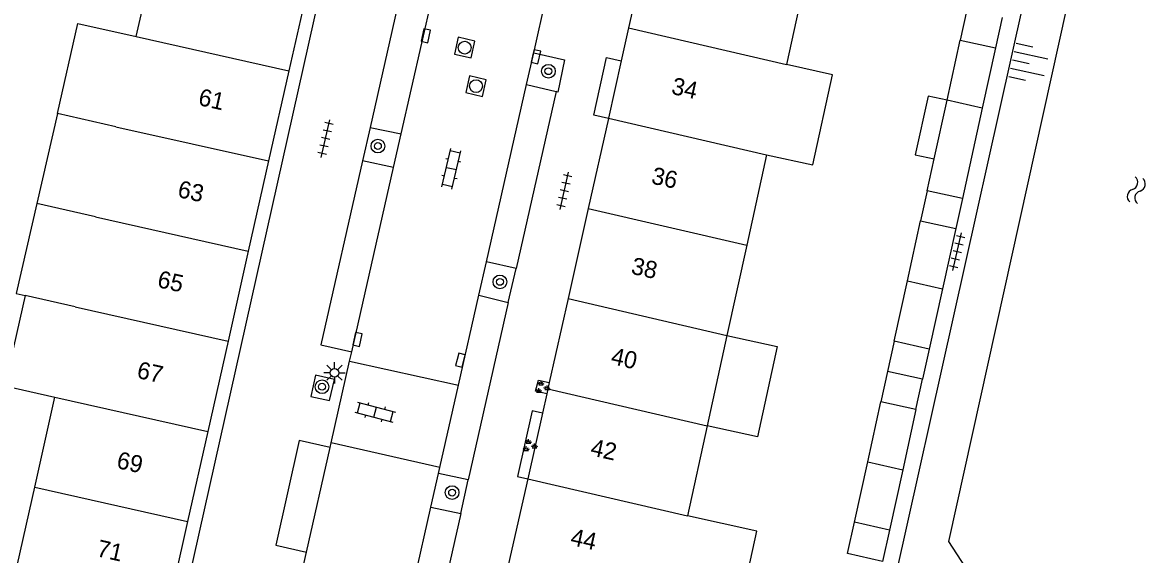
# Model space of a CAD drawing. Extents: x 128999 to 131010, y 395498 to 399007.
# Drawn here: x 129312.9 to 129378.5, y 398692 to 398723.1 of the extents above; entities that cross this region are included whole.
import ezdxf

# ---------------------------------------------------------------- set-up
doc = ezdxf.new("R2010")
doc.units = 0
for name, color, linetype in [('gg-anno-huisnummerreeks BGT', 7, 'Continuous'), ('gg-bbg-gedigitaliseerde bebouwing', 7, 'Continuous'), ('gg-bbg-gedigitaliseerde bijgebouw', 7, 'Continuous'), ('gg-bbg-hoofdgebouw', 7, 'Continuous'), ('gg-bbg-luifel en loopbrug', 7, 'Continuous'), ('gg-bbg-tussenscheiding', 7, 'Continuous'), ('gg-knt-bovenkant onderkant talud', 7, 'Continuous'), ('gg-knt-verharding', 7, 'Continuous'), ('gg-knt-verharding nz', 7, 'Continuous'), ('gg-kntw-beschoeiing', 7, 'Continuous'), ('gt-symb-boom', 7, 'Continuous'), ('gt-symb-groenvak', 7, 'Continuous'), ('gt-symb-klinker verharding', 7, 'Continuous'), ('gt-symb-kolk', 7, 'Continuous'), ('gt-symb-lichtmast', 7, 'Continuous'), ('gt-symb-rioolschacht', 7, 'Continuous'), ('gt-symb-talud symbool', 7, 'Continuous'), ('gt-symb-tegel verharding', 7, 'Continuous'), ('gt-symb-watersymbool', 7, 'Continuous')]:
    doc.layers.add(name, color=color, linetype=linetype)

# ---------------------------------------------------------------- blocks, each defined once
blk = doc.blocks.new('gt0-WA')
at = {"layer": 'gt-symb-watersymbool'}
for centre, start, end in [((-0.323, 0.022), 28.07249, 151.92751), ((0.427, 0.422), 208.07248, 331.92751), ((-0.323, -0.428), 28.07249, 151.92751), ((0.427, -0.028), 208.07248, 331.92751)]:
    blk.add_arc(centre, 0.425, start, end, dxfattribs=at)
blk = doc.blocks.new('gt0-TALUD_1')
at = {"layer": 'gt-symb-talud symbool'}
for p, q in [((-1, -1), (-1, 0)), ((-0.5, -2), (-0.5, 0)), ((0, -1), (0, 0)), ((0.5, -2), (0.5, 0)), ((1, -1), (1, 0))]:
    blk.add_line(p, q, dxfattribs=at)
blk = doc.blocks.new('gt0-TEG1')
at = {"layer": 'gt-symb-tegel verharding'}
for p, q in [((-1.125, 0), (1.125, 0)), ((-0.9, -0.25), (-0.9, 0.25)), ((-0.45, -0.25), (-0.45, 0.25)), ((0, -0.25), (0, 0.25)), ((0.45, -0.25), (0.45, 0.25)), ((0.9, -0.25), (0.9, 0.25))]:
    blk.add_line(p, q, dxfattribs=at)
blk = doc.blocks.new('gt0-GRVAK')
at = {"layer": 'gt-symb-groenvak'}
for p, q in [((-0.11, 0.189), (-0.228, 0.24)), ((-0.182, 0.153), (0.088, 0.153)), ((-0.091, 0.211), (-0.156, 0.322)), ((-0.047, 0.214), (-0.047, 0.393)), ((-0.004, 0.211), (0.061, 0.322)), ((0.015, 0.189), (0.133, 0.24)), ((0.262, -0.052), (0.197, 0.059)), ((0.305, -0.049), (0.305, 0.13)), ((0.349, -0.052), (0.414, 0.059)), ((-0.245, -0.228), (-0.363, -0.177)), ((-0.318, -0.264), (-0.047, -0.264)), ((-0.226, -0.206), (-0.291, -0.095)), ((-0.183, -0.203), (-0.183, -0.024)), ((-0.139, -0.206), (-0.074, -0.095)), ((-0.12, -0.228), (-0.002, -0.177)), ((0.243, -0.074), (0.125, -0.023)), ((0.17, -0.11), (0.441, -0.11)), ((0.368, -0.074), (0.486, -0.023))]:
    blk.add_line(p, q, dxfattribs=at)
blk = doc.blocks.new('gt0-RS')
at = {"layer": 'gt-symb-rioolschacht'}
blk.add_lwpolyline([(-0.5, -0.5), (0.5, -0.5), (0.5, 0.5), (-0.5, 0.5)], close=True, dxfattribs=at)
blk.add_circle((0, 0), 0.375, dxfattribs=at)
blk = doc.blocks.new('gt0-KOLK')
at = {"layer": 'gt-symb-kolk'}
blk.add_lwpolyline([(0, 0), (0.375, 0), (0.375, 0.4), (-0.375, 0.4), (-0.375, 0), (0, 0)], dxfattribs=at)
blk = doc.blocks.new('gt0-BOOM')
at = {"layer": 'gt-symb-boom'}
for radius in [0.4, 0.2]:
    blk.add_circle((0, 0), radius, dxfattribs=at)
blk = doc.blocks.new('gt0-KL1')
at = {"layer": 'gt-symb-klinker verharding'}
for p, q in [((-1.15, 0.3), (1.15, 0.3)), ((-1, -0.3), (-1, 0.3)), ((-0.5, 0.3), (-0.5, 0.45)), ((0, -0.3), (0, 0.3)), ((0.5, 0.3), (0.5, 0.45)), ((1, -0.3), (1, 0.3)), ((-1.15, -0.3), (1.15, -0.3)), ((-0.5, -0.45), (-0.5, -0.3)), ((0.5, -0.45), (0.5, -0.3))]:
    blk.add_line(p, q, dxfattribs=at)
blk = doc.blocks.new('gt0-LMAST')
at = {"layer": 'gt-symb-lichtmast'}
for p, q in [((-0.182, 0.173), (-0.447, 0.438)), ((-0.005, 0.246), (-0.005, 0.621)), ((0.172, 0.173), (0.437, 0.438)), ((-0.255, -0.004), (-0.63, -0.004)), ((-0.182, -0.181), (-0.447, -0.446)), ((-0.005, -0.254), (-0.005, -0.629)), ((0.437, -0.446), (0.172, -0.181)), ((0.245, -0.004), (0.62, -0.004))]:
    blk.add_line(p, q, dxfattribs=at)
blk.add_circle((-0.005, -0.004), 0.25, dxfattribs=at)

msp = doc.modelspace()

# ---------------------------------------------------------------- linework, layer by layer
at = {"layer": 'gg-bbg-gedigitaliseerde bebouwing'}
for p, q in [((129319.534, 398722.279), (129320.721, 398727.546)), ((129358.644, 398725.903), (129357.487, 398720.635)), ((129314.925, 398717.789), (129313.728, 398712.529)), ((129356.331, 398715.365), (129355.173, 398710.088)), ((129355.173, 398710.088), (129354.016, 398704.818)), ((129354.016, 398704.818), (129352.859, 398699.548)), ((129313.603, 398695.959), (129314.788, 398701.218)), ((129352.859, 398699.548), (129351.703, 398694.279)), ((129312.415, 398690.689), (129313.603, 398695.959))]:
    msp.add_line(p, q, dxfattribs=at)
for points in [[(129314.925, 398717.789), (129316.118, 398723.029), (129319.534, 398722.279)], [(129356.331, 398715.365), (129359.021, 398714.777), (129360.173, 398720.048), (129357.487, 398720.635)], [(129313.728, 398712.529), (129312.53, 398707.266), (129313.047, 398707.148)], [(129313.047, 398707.148), (129311.861, 398701.876), (129314.788, 398701.218)], [(129354.564, 398687.951), (129355.757, 398693.389), (129351.703, 398694.279)]]:
    msp.add_lwpolyline(points, dxfattribs=at)
at = {"layer": 'gg-bbg-gedigitaliseerde bijgebouw'}
for p, q in [((129366.86, 398718.55), (129367.63, 398722.067)), ((129367.63, 398722.067), (129369.693, 398721.615)), ((129369.693, 398721.615), (129368.92, 398718.1)), ((129366.111, 398715.131), (129366.86, 398718.55)), ((129368.92, 398718.1), (129367.76, 398712.82)), ((129365.703, 398713.269), (129366.111, 398715.131)), ((129367.76, 398712.82), (129365.703, 398713.269)), ((129364.548, 398708), (129365.319, 398711.517)), ((129365.319, 398711.517), (129367.375, 398711.067)), ((129367.375, 398711.067), (129366.599, 398707.54)), ((129363.776, 398704.475), (129364.548, 398708)), ((129366.599, 398707.54), (129365.826, 398704.024)), ((129365.826, 398704.024), (129363.776, 398704.475)), ((129362.232, 398697.43), (129363.003, 398700.946)), ((129365.049, 398700.487), (129363.003, 398700.946)), ((129365.049, 398700.487), (129364.276, 398696.971)), ((129361.461, 398693.913), (129362.232, 398697.43)), ((129364.276, 398696.971), (129363.503, 398693.455)), ((129363.503, 398693.455), (129361.461, 398693.913))]:
    msp.add_line(p, q, dxfattribs=at)
at = {"layer": 'gg-bbg-hoofdgebouw'}
for p, q in [((129329.63, 398725.55), (129328.442, 398720.269)), ((129348.638, 398724.402), (129348.275, 398722.781)), ((129348.275, 398722.781), (129347.843, 398720.852)), ((129347.843, 398720.852), (129347.096, 398717.511)), ((129328.442, 398720.269), (129327.259, 398715.01)), ((129347.09, 398717.484), (129345.917, 398712.241)), ((129347.096, 398717.511), (129347.09, 398717.484)), ((129327.259, 398715.01), (129326.074, 398709.739)), ((129345.917, 398712.241), (129344.738, 398706.971)), ((129326.074, 398709.739), (129324.891, 398704.48)), ((129344.738, 398706.971), (129343.639, 398702.063)), ((129324.891, 398704.48), (129323.705, 398699.209)), ((129343.639, 398702.063), (129343.558, 398701.7)), ((129343.494, 398701.414), (129343.24, 398700.281)), ((129343.558, 398701.7), (129343.494, 398701.414)), ((129343.24, 398700.281), (129342.382, 398696.446)), ((129323.705, 398699.209), (129322.522, 398693.95)), ((129342.381, 398696.44), (129341.27, 398691.472)), ((129342.382, 398696.446), (129342.381, 398696.44)), ((129322.522, 398693.95), (129321.338, 398688.69))]:
    msp.add_line(p, q, dxfattribs=at)
at = {"layer": 'gg-bbg-luifel en loopbrug'}
for p, q in [((129368.019, 398723.84), (129367.63, 398722.067)), ((129370.083, 398723.389), (129369.693, 398721.615)), ((129365.703, 398713.269), (129365.319, 398711.517)), ((129367.76, 398712.82), (129367.375, 398711.067)), ((129363.776, 398704.475), (129363.391, 398702.718)), ((129365.826, 398704.024), (129365.438, 398702.259)), ((129363.391, 398702.718), (129363.003, 398700.946)), ((129365.438, 398702.259), (129363.391, 398702.718)), ((129365.049, 398700.487), (129365.438, 398702.259)), ((129363.503, 398693.455), (129363.1, 398691.62))]:
    msp.add_line(p, q, dxfattribs=at)
for points in [[(129366.86, 398718.55), (129365.755, 398718.793), (129365.004, 398715.374), (129366.111, 398715.131)], [(129354.016, 398704.818), (129356.946, 398704.175), (129355.789, 398698.905), (129352.859, 398699.548)], [(129363.1, 398691.62), (129361.06, 398692.08), (129361.461, 398693.913)]]:
    msp.add_lwpolyline(points, dxfattribs=at)
at = {"layer": 'gg-bbg-tussenscheiding'}
for p, q in [((129348.275, 398722.781), (129357.487, 398720.635)), ((129319.534, 398722.279), (129328.442, 398720.269)), ((129368.92, 398718.1), (129366.86, 398718.55)), ((129318.347, 398717.01), (129314.925, 398717.789)), ((129347.096, 398717.511), (129356.331, 398715.365)), ((129318.347, 398717.01), (129327.259, 398715.01)), ((129317.15, 398711.75), (129313.728, 398712.529)), ((129345.917, 398712.241), (129355.173, 398710.088)), ((129317.15, 398711.75), (129326.074, 398709.739)), ((129364.548, 398708), (129366.599, 398707.54)), ((129315.97, 398706.49), (129313.047, 398707.148)), ((129344.738, 398706.971), (129354.016, 398704.818)), ((129315.97, 398706.49), (129324.891, 398704.48)), ((129343.558, 398701.7), (129352.859, 398699.548)), ((129314.788, 398701.218), (129323.705, 398699.209)), ((129362.232, 398697.43), (129364.276, 398696.971)), ((129342.381, 398696.44), (129351.703, 398694.279)), ((129313.603, 398695.959), (129322.522, 398693.95))]:
    msp.add_line(p, q, dxfattribs=at)
at = {"layer": 'gg-knt-bovenkant onderkant talud'}
msp.add_lwpolyline([(129363.271, 398676.39), (129365.844, 398687.868), (129363.897, 398690.865), (129373.986, 398736.202), (129373.223, 398737.677)], dxfattribs=at)
at = {"layer": 'gg-knt-verharding'}
for p, q in [((129335.134, 398746.68), (129319.781, 398678.02)), ((129335.608, 398727.701), (129333.181, 398716.958)), ((129342.732, 398721.322), (129343.742, 398725.791)), ((129342.315, 398719.476), (129342.732, 398721.322)), ((129342.315, 398719.476), (129344.035, 398719.061)), ((129344.035, 398719.061), (129341.7, 398708.725)), ((129333.181, 398716.958), (129332.733, 398715.008)), ((129333.181, 398716.958), (129334.992, 398716.587)), ((129334.55, 398714.633), (129334.992, 398716.587)), ((129334.55, 398714.633), (129332.733, 398715.008)), ((129339.534, 398707.174), (129339.976, 398709.127)), ((129341.7, 398708.725), (129339.976, 398709.127)), ((129341.249, 398706.734), (129341.7, 398708.725)), ((129341.249, 398706.734), (129338.916, 398696.387)), ((129339.534, 398707.174), (129341.249, 398706.734)), ((129331.985, 398703.308), (129332.11, 398703.86)), ((129330.905, 398698.54), (129331.985, 398703.308)), ((129331.985, 398703.308), (129338.347, 398701.921)), ((129330.844, 398698.269), (129330.905, 398698.54)), ((129337.257, 398697.098), (129330.905, 398698.54)), ((129337.179, 398696.753), (129337.257, 398697.098)), ((129336.735, 398694.785), (129337.179, 398696.753)), ((129338.916, 398696.387), (129337.179, 398696.753)), ((129338.479, 398694.413), (129338.916, 398696.387)), ((129338.479, 398694.413), (129336.151, 398684.052)), ((129336.735, 398694.785), (129338.479, 398694.413)), ((129329.016, 398690.195), (129329.461, 398692.16))]:
    msp.add_line(p, q, dxfattribs=at)
for points in [[(129342.732, 398721.322), (129344.54, 398720.913), (129344.143, 398719.035), (129344.035, 398719.061)], [(129347.09, 398717.484), (129346.236, 398717.674), (129346.989, 398721.043), (129347.843, 398720.852)], [(129332.733, 398715.008), (129330.315, 398704.272), (129332.11, 398703.86)], [(129329.72, 398701.254), (129330.814, 398701.02), (129331.095, 398702.255), (129329.994, 398702.506), (129329.72, 398701.254)], [(129343.494, 398701.414), (129342.836, 398701.561), (129343.016, 398702.203), (129343.639, 398702.063)], [(129343.24, 398700.281), (129342.649, 398700.413), (129341.783, 398696.58), (129342.382, 398696.446)], [(129330.844, 398698.269), (129329.047, 398698.677), (129327.672, 398692.564), (129329.461, 398692.16)]]:
    msp.add_lwpolyline(points, dxfattribs=at)
at = {"layer": 'gg-knt-verharding nz'}
for p, q in [((129334.992, 398716.587), (129337.412, 398727.269)), ((129339.976, 398709.127), (129342.315, 398719.476)), ((129332.11, 398703.86), (129334.55, 398714.633)), ((129338.347, 398701.921), (129339.534, 398707.174)), ((129337.257, 398697.098), (129338.347, 398701.921)), ((129329.461, 398692.16), (129330.844, 398698.269)), ((129334.399, 398684.451), (129336.735, 398694.785))]:
    msp.add_line(p, q, dxfattribs=at)
at = {"layer": 'gg-kntw-beschoeiing'}
msp.add_lwpolyline([(129375.197, 398740.598), (129375.21, 398739.277), (129376.623, 398736.545), (129366.945, 398692.783), (129368.85, 398689.85), (129366.001, 398677.13), (129367.25, 398675.39)], dxfattribs=at)

# ---------------------------------------------------------------- block references
at = {"layer": 'gt-symb-boom'}
for p in [(129343.591, 398720.249), (129333.638, 398715.88), (129340.761, 398707.947), (129330.375, 398701.823), (129337.97, 398695.639)]:
    msp.add_blockref('gt0-BOOM', p, dxfattribs=at)
at = {"layer": 'gt-symb-groenvak'}
for p in [(129343.207, 398701.773), (129342.482, 398698.372)]:
    msp.add_blockref('gt0-GRVAK', p, dxfattribs=at)
at = {"layer": 'gt-symb-klinker verharding'}
for p, rotation in [((129337.931, 398714.549), 76.93666266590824), ((129333.484, 398700.339), -14.828108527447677)]:
    msp.add_blockref('gt0-KL1', p, dxfattribs=dict(at, rotation=rotation))
at = {"layer": 'gt-symb-kolk'}
for p, rotation in [((129336.636, 398722.275), 77.35314650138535), ((129342.671, 398721.138), -102.59095061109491), ((129332.644, 398704.545), 77.29726808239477), ((129338.265, 398703.419), -103.53585636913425)]:
    msp.add_blockref('gt0-KOLK', p, dxfattribs=dict(at, rotation=rotation))
at = {"layer": 'gt-symb-lichtmast'}
msp.add_blockref('gt0-LMAST', (129331.107, 398702.644), dxfattribs=at)
at = {"layer": 'gt-symb-rioolschacht'}
for p, rotation in [((129338.703, 398721.629), 76.93666266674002), ((129339.365, 398719.379), 76.93666266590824)]:
    msp.add_blockref('gt0-RS', p, dxfattribs=dict(at, rotation=rotation))
at = {"layer": 'gt-symb-talud symbool', "xscale": 1.0002684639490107, "yscale": 1.0002684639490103, "rotation": 77.35314650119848}
msp.add_blockref('gt0-TALUD_1', (129370.68, 398720.898), dxfattribs=at)
at = {"layer": 'gt-symb-tegel verharding'}
for p, rotation in [((129330.581, 398716.318), 77.40904938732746), ((129344.515, 398713.263), 77.40904938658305), ((129367.454, 398709.708), 76.93666266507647)]:
    msp.add_blockref('gt0-TEG1', p, dxfattribs=dict(at, rotation=rotation))
at = {"layer": 'gt-symb-watersymbool', "rotation": -102.06274603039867}
msp.add_blockref('gt0-WA', (129377.923, 398713.351), dxfattribs=at)

# ---------------------------------------------------------------- texts
at = {"layer": 'gg-anno-huisnummerreeks BGT'}
for s, rotation, p in [('34', 347.4, (129350.718, 398718.936)), ('61', 347.4, (129323.101, 398718.285)), ('36', 347.4, (129349.547, 398713.701)), ('63', 347.4, (129321.893, 398712.915)), ('38', 347.4, (129348.368, 398708.431)), ('65', 347.4, (129320.709, 398707.651)), ('40', 347.4, (129347.188, 398703.159)), ('67', 347.3, (129319.515, 398702.349)), ('42', 347.4, (129345.994, 398697.828)), ('69', 347.4, (129318.332, 398697.085)), ('71', 347.3, (129317.171, 398691.932)), ('44', 347.4, (129344.824, 398692.594))]:
    msp.add_text(s, height=1, rotation=rotation, dxfattribs=at).set_placement(p)

doc.saveas('drawing.dxf')
